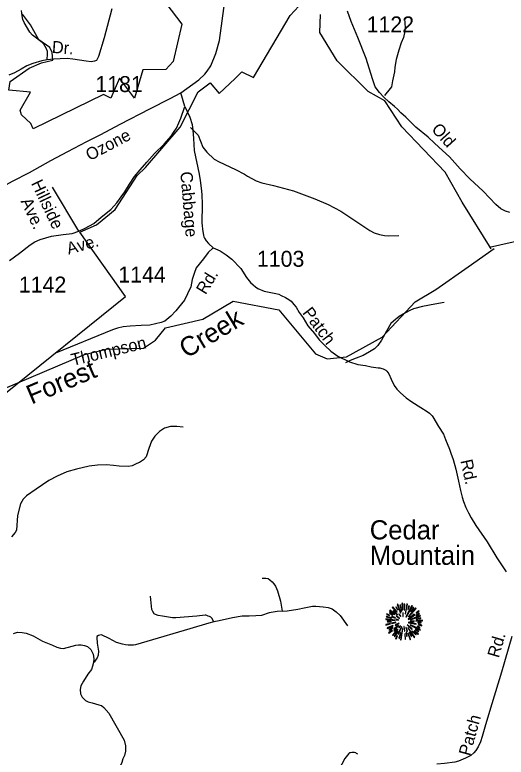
# Model space of a CAD drawing. Extents: x 990631 to 1056237, y 535999 to 585651.
# Drawn here: x 1004463 to 1008312, y 554837 to 560648 of the extents above; entities that cross this region are included whole.
import ezdxf

# ---------------------------------------------------------------- set-up
doc = ezdxf.new("R2010")
doc.units = 0
for name, color, linetype in [('Exist Boundary Political City Limit New', 7, 'Continuous'), ('Exist Geographical Mountain Summit CELL', 7, 'Continuous'), ('Exist Geographical Mountain Summit Label', 7, 'Continuous'), ('Exist Hydrographic Creek Single Shore', 7, 'Continuous'), ('Exist Hydrographic Creek Single Shore Label', 7, 'Continuous'), ('Exist Road Non-System Type 51', 7, 'Continuous'), ('Exist Road Non-System Type 51 Label', 7, 'Continuous'), ('Exist Road Primary US Attributed', 7, 'Continuous'), ('Exist Road Secondary Type 51 Attributed', 7, 'Continuous'), ('Exist Road Secondary Type 51 Label', 7, 'Continuous'), ('Exist Road Secondary Type 51 Number Label', 7, 'Continuous')]:
    doc.layers.add(name, color=color, linetype=linetype)

msp = doc.modelspace()

# ---------------------------------------------------------------- linework, layer by layer
at = {"layer": 'Exist Boundary Political City Limit New'}
for points in [[(1005337, 561146.2), (1005770.9, 560575.6), (1005702.6, 560283), (1005646.6, 560221.2), (1005464.2, 560217.9), (1005399, 559996.2), (1005281.7, 560152.8), (1005215.1, 559995.2), (1005156.6, 560024.4), (1004607.2, 559755), (1004587.7, 559797.4), (1004516, 559865.8), (1004503.4, 559902.5), (1004586.2, 560044), (1004415, 560058.2), (1004425.4, 560126.9), (1004574.7, 560230.9), (1004672.4, 560273.4), (1004760.4, 560292.9), (1004753.9, 560354.9), (1004737.6, 560393.9), (1004649.6, 560452.6), (1004584.4, 560570), (1004523.6, 560654.1)], [(1001301.9, 554778.2), (1001438.1, 555089.9), (1001470.1, 555241.1), (1001552.6, 555419.9), (1001735.9, 555580.4), (1002552.2, 556178.9), (1003398, 556869.2), (1004252.8, 557573.4), (1004377.7, 557676.6), (1005330.6, 558443.4), (1004972.3, 558948.1), (1005102.7, 559003.6), (1005249.3, 559124.2), (1005422, 559391.5), (1005487.1, 559453.4), (1005757.6, 559769.7), (1005899.7, 560044.6), (1005994.2, 560116.4), (1006062.6, 560031.6), (1006189.7, 560148.9), (1006241.8, 560201.1), (1006333.1, 560158.8), (1006620.9, 560644.3), (1006721.9, 560751.9)]]:
    msp.add_lwpolyline(points, dxfattribs=at)
at = {"layer": 'Exist Geographical Mountain Summit CELL'}
for points in [[(1007495.8, 556041.1), (1007499.8, 555989.1), (1007503, 555989.5), (1007501.6, 556042.2)], [(1007398.4, 555983.7), (1007438, 555953.2), (1007440.2, 555955.4), (1007402, 555988.1)], [(1007418.7, 556008.4), (1007454.7, 555971), (1007458, 555973.5), (1007422.8, 556013.2)], [(1007426.7, 555980.8), (1007459.4, 555951.7), (1007461.6, 555953.9), (1007429.6, 555985.9)], [(1007446.3, 556009.9), (1007462, 555988.1), (1007463.8, 555989.5), (1007450.4, 556013.9)], [(1007457.2, 556031.7), (1007483.4, 555964.8), (1007486.3, 555965.9), (1007462.4, 556034.2)], [(1007491.1, 555979.7), (1007493.6, 555980.4), (1007484.5, 556028.4), (1007480.2, 556027.3)], [(1007511.8, 555987), (1007515.7, 555987), (1007519.4, 556034.2), (1007513.9, 556034.2)], [(1007523.8, 555958.6), (1007538.7, 556035.7), (1007533.2, 556037.5), (1007520.5, 555959.4)], [(1007527, 555936.8), (1007530, 555935), (1007578.6, 556019.7), (1007573.2, 556023.3)], [(1007541.5, 555993.9), (1007544.9, 555992.7), (1007554.3, 556019.7), (1007549.6, 556021.5)], [(1007548.1, 555938.3), (1007550.3, 555936.1), (1007605.9, 556000.4), (1007601.9, 556005.2)], [(1007585.5, 556009.9), (1007564.5, 555976.4), (1007567.4, 555975.3), (1007589.9, 556006.6)], [(1007605.9, 555966.3), (1007607.7, 555963.7), (1007630.6, 555980), (1007627, 555983.7)], [(1007372.6, 555934.6), (1007414, 555925.2), (1007415.1, 555928.5), (1007373.7, 555939.4)], [(1007375.5, 555953.9), (1007398, 555945.2), (1007399.1, 555948.1), (1007377, 555959)], [(1007397.3, 555964.8), (1007423.1, 555948.5), (1007425.3, 555951.1), (1007400.2, 555968.8)], [(1007414, 555936.8), (1007444.5, 555924.9), (1007445.7, 555927), (1007416.2, 555940.9)], [(1007450.4, 555942.3), (1007475.5, 555923.3), (1007477.6, 555926.3), (1007452.9, 555945.5)], [(1007470, 555955.4), (1007483.8, 555939), (1007485.9, 555941.2), (1007473.2, 555958.3)], [(1007501.2, 555967.8), (1007502.6, 555938.6), (1007505.2, 555939), (1007505.2, 555968.1)], [(1007544.9, 555918.3), (1007546.7, 555915.8), (1007595.3, 555951.7), (1007592.1, 555956.1)], [(1007561.9, 555915.4), (1007563, 555913.2), (1007641.1, 555941.9), (1007639.3, 555946.6)], [(1007605.9, 555943.4), (1007633.5, 555958.3), (1007630.6, 555963.3), (1007604.5, 555945.9)], [(1007607.7, 555915.4), (1007644.5, 555921.9), (1007643, 555927.4), (1007606.3, 555917.6)], [(1007368.6, 555875.8), (1007370, 555870.7), (1007406, 555881.2), (1007403.8, 555884.5)], [(1007370, 555913.6), (1007442, 555906.6), (1007442.3, 555909.6), (1007370, 555918.6)], [(1007378.4, 555848.1), (1007381, 555843.5), (1007426.4, 555863.4), (1007424.9, 555868.2)], [(1007382.1, 555896.1), (1007411.8, 555897.6), (1007411.8, 555901.2), (1007381, 555901.2)], [(1007414.4, 555887.1), (1007415.5, 555882.3), (1007448.6, 555890.7), (1007447.9, 555894.3)], [(1007432.2, 555841.6), (1007435.1, 555838), (1007469.6, 555866.3), (1007467.8, 555868.9)], [(1007442, 555872.9), (1007444.2, 555868.2), (1007472.9, 555883.4), (1007471.8, 555886.7)], [(1007450.7, 555912.5), (1007467.8, 555910.3), (1007468.2, 555912.5), (1007451.5, 555916.8)], [(1007470.7, 555851.1), (1007474, 555848.1), (1007484.1, 555864.5), (1007482.3, 555865.9)], [(1007535.1, 555871.8), (1007573.6, 555836.5), (1007576.1, 555840.9), (1007536.9, 555874)], [(1007546.3, 555888.9), (1007607, 555876.9), (1007608.1, 555881.2), (1007547.4, 555892.5)], [(1007560.1, 555869.3), (1007638.3, 555831.1), (1007640.1, 555836.5), (1007561.6, 555872.2)], [(1007560.9, 555902.7), (1007560.9, 555899.8), (1007591, 555899.8), (1007591.7, 555904.8)], [(1007604.1, 555901.6), (1007656.4, 555904.8), (1007656.8, 555909.6), (1007604.5, 555904.8)], [(1007619, 555889.6), (1007645.5, 555887.4), (1007645.5, 555891.7), (1007619.4, 555892.8)], [(1007623, 555872.5), (1007651.3, 555865.2), (1007652, 555870.7), (1007624, 555876.9)], [(1007389.7, 555811.4), (1007392.6, 555807.4), (1007420.9, 555828.5), (1007418.3, 555831.8)], [(1007395.9, 555832.2), (1007424.9, 555848.9), (1007422.8, 555852.5), (1007393.7, 555837.2)], [(1007420.6, 555791.8), (1007423.5, 555789.3), (1007464.2, 555836.9), (1007461.3, 555839)], [(1007435.9, 555823.1), (1007455.1, 555841.2), (1007451.8, 555843.5), (1007431.4, 555826.3)], [(1007460.6, 555823.1), (1007435.5, 555783.8), (1007438.7, 555781.3), (1007464.6, 555820.9)], [(1007463.8, 555801.7), (1007468.2, 555799.9), (1007494.7, 555858.3), (1007492.2, 555859.1)], [(1007475.5, 555766.4), (1007487.4, 555809.2), (1007483.8, 555809.6), (1007471, 555767.4)], [(1007485.2, 555756.3), (1007490, 555755.1), (1007502.6, 555844.5), (1007499.4, 555845.3)], [(1007510.7, 555860.2), (1007514.7, 555823.1), (1007519.1, 555823.4), (1007513.9, 555860.9)], [(1007526.7, 555851.5), (1007535.4, 555821.6), (1007539.4, 555823.4), (1007528.8, 555852.5)], [(1007536.5, 555784.9), (1007531, 555814.8), (1007527.8, 555814.8), (1007532.2, 555783.8)], [(1007541.2, 555849.2), (1007591.7, 555774.4), (1007595.3, 555777.3), (1007543.7, 555850.3)], [(1007541.2, 555806.4), (1007558.7, 555756.6), (1007563, 555758.4), (1007544.1, 555807.1)], [(1007551.7, 555812.2), (1007567.7, 555782.7), (1007571.8, 555784.9), (1007555.4, 555813.6)], [(1007573.6, 555823.4), (1007603.7, 555794.3), (1007607, 555796.9), (1007575.8, 555825.9)], [(1007590.3, 555824.1), (1007620.8, 555798.3), (1007624, 555802), (1007592.1, 555826.7)], [(1007599.4, 555835.1), (1007624.4, 555822), (1007627, 555825.7), (1007601.6, 555839)], [(1007613.5, 555859.1), (1007634.6, 555851.1), (1007636.4, 555855.5), (1007615, 555862.3)], [(1007445.7, 555764.6), (1007450.4, 555761.7), (1007461.3, 555786.4), (1007458, 555788.6)], [(1007516.9, 555801.7), (1007520.5, 555759.2), (1007524.5, 555760.2), (1007521.2, 555801.7)]]:
    msp.add_lwpolyline(points, close=True, dxfattribs=at)
at = {"layer": 'Exist Hydrographic Creek Single Shore'}
for points in [[(1008194.5, 558816.1), (1007968, 559182.3), (1007834.1, 559418), (1007495.6, 559772.7), (1007360.7, 559975.6), (1007229.6, 560047.2), (1006987.4, 560288.4), (1006853, 560510.9), (1006857.7, 560651.9)], [(1008194.5, 558816.1), (1007968, 559182.3), (1007834.1, 559418), (1007495.6, 559772.7), (1007360.7, 559975.6), (1007229.6, 560047.2), (1006987.4, 560288.4), (1006853, 560510.9), (1006857.7, 560651.9)], [(1008180.3, 558830.2), (1009407.9, 559107.3)], [(1008180.3, 558830.2), (1009407.9, 559107.3)], [(1003692.1, 555990), (1003670, 556574.5), (1003695, 556823.4), (1003750.7, 556996.3), (1003967.8, 557254.5), (1004144.4, 557549.5), (1004273.7, 557678.2), (1005009.6, 557988.3), (1005177.7, 558030.8), (1005469.7, 558038), (1005563.7, 558101.8), (1005642.1, 558198.7), (1005936.2, 558265), (1006174.3, 558407.8), (1006530.5, 558338.3), (1006819.2, 557994.4), (1006909.7, 557956.5), (1007060.2, 557969.9), (1007340.5, 558125.1), (1007600, 558402), (1007761.6, 558497.2), (1008013.6, 558676.5), (1008218.4, 558820.1)], [(1003692.1, 555990), (1003670, 556574.5), (1003695, 556823.4), (1003750.7, 556996.3), (1003967.8, 557254.5), (1004144.4, 557549.5), (1004273.7, 557678.2), (1005009.6, 557988.3), (1005177.7, 558030.8), (1005469.7, 558038), (1005563.7, 558101.8), (1005642.1, 558198.7), (1005936.2, 558265), (1006174.3, 558407.8), (1006530.5, 558338.3), (1006819.2, 557994.4), (1006909.7, 557956.5), (1007060.2, 557969.9), (1007340.5, 558125.1), (1007600, 558402), (1007761.6, 558497.2), (1008013.6, 558676.5), (1008218.4, 558820.1)]]:
    msp.add_lwpolyline(points, dxfattribs=at)
at = {"layer": 'Exist Road Non-System Type 51'}
for points in [[(1005221.5, 560694.3), (1005161.9, 560468.3), (1005119, 560323.5), (1005101.9, 560292), (1005087.8, 560284.5), (1005061.5, 560281.4), (1005021.6, 560284.6), (1004916.1, 560300.2), (1004872.4, 560305.7), (1004818.1, 560303.6), (1004768, 560301.2), (1004715.9, 560297)], [(1004715.9, 560297), (1004719.5, 560342.8), (1004718, 560360.8), (1004710.6, 560381.2), (1004701.2, 560399.5), (1004690, 560417.8), (1004676.4, 560432.3), (1004600.2, 560488.8), (1004579.1, 560513.6), (1004535.3, 560587.2), (1004526.2, 560611.5), (1004519.2, 560639.7), (1004514.6, 560681.8)], [(1007516.4, 560619.8), (1007520, 560547.5), (1007517, 560519.6), (1007507.4, 560469.9), (1007490, 560428.5), (1007470.2, 560371.1), (1007449.8, 560299.7), (1007439.7, 560238), (1007436.4, 560202.1), (1007422.2, 560132.6), (1007416.9, 560100.7), (1007412.4, 560084.9), (1007404.1, 560071.1), (1007358.2, 560016.6)], [(1004715.9, 560297), (1004673.5, 560288.3), (1004602.9, 560268.7), (1004556.1, 560248.2), (1004511.2, 560223.7), (1004460.4, 560195.3), (1004415.6, 560176.8)], [(1005839, 559767.2), (1005889.4, 559717.4), (1005898.9, 559705.2), (1005935.9, 559611.8), (1005966.5, 559572.7), (1006024.8, 559518.8), (1006064, 559497.4), (1006192.2, 559437.1), (1006262.9, 559400.7), (1006284.4, 559386.1), (1006353.3, 559349.7), (1006398.8, 559334.1), (1006490.2, 559311.1), (1006646.8, 559269.7), (1006813, 559208.1), (1006917.5, 559162.6), (1007017.9, 559111.4), (1007244.9, 558959.6), (1007278.4, 558942.5), (1007319.9, 558929.2), (1007357.8, 558921.9), (1007391.7, 558918.8), (1007469.8, 558922.2)], [(1004963.3, 558953.8), (1004756.9, 559299.7)], [(1007826.5, 558395.8), (1007754, 558384.3), (1007655.4, 558365.5), (1007586.7, 558347.9), (1007556.2, 558334.9), (1007523.6, 558315.9), (1007474.6, 558285.5), (1007429.5, 558251), (1007408.7, 558231.6), (1007374.7, 558172.9), (1007334.4, 558102.1), (1007307, 558059), (1007280, 558033.9), (1007241.3, 558009.1), (1007190.4, 557982.7), (1007137.5, 557960.6), (1007088.9, 557942.2), (1007054.4, 557925.3)], [(1005780.6, 557419.4), (1005730.7, 557425.2), (1005682.7, 557424.8), (1005636.2, 557412.3), (1005597.3, 557385.5), (1005560.1, 557348.8), (1005532.7, 557309.6), (1005513, 557252.3), (1005490.7, 557189), (1005470, 557163.6), (1005439.2, 557144.6), (1005419, 557135.4), (1005382.3, 557118.5), (1005354.1, 557111.5), (1005280.2, 557116), (1005236.2, 557119.5), (1005180.5, 557125.2), (1005110.3, 557123.6), (1005044.1, 557115.8), (1004945.2, 557091.1), (1004870.3, 557069.7), (1004793.2, 557036.2), (1004730.1, 557002.3), (1004629.8, 556935.5), (1004553.9, 556882), (1004527.1, 556856.9), (1004505.8, 556819.5), (1004482.7, 556728.4), (1004475, 556614.5), (1004464.2, 556594.9), (1004435.2, 556561.7)], [(1006399.6, 556237.9), (1006429.6, 556238.9), (1006447.6, 556236.4), (1006461.4, 556225.9), (1006478.8, 556209.3), (1006492.4, 556194.8), (1006505.6, 556176.4), (1006520.4, 556137.9), (1006543.8, 556057.2), (1006557.2, 555980.5)], [(1006022, 555896.4), (1006007, 555924.9), (1006001.1, 555929.1), (1005997.1, 555933.1), (1005987.4, 555937.5), (1005977.5, 555941.9), (1005965.6, 555946.4), (1005959.6, 555948.5), (1005953.6, 555948.6), (1005887.5, 555941), (1005722.9, 555926.5), (1005698.9, 555927.2), (1005619.2, 555939.8), (1005585.5, 555947.1), (1005563.6, 555953.7), (1005553.8, 555960.1), (1005542.5, 555976.3), (1005535, 555992.7), (1005524.3, 556097.1)], [(1006557.2, 555980.5), (1006595.3, 555983.3), (1006679.8, 555996.6), (1006728.2, 556006.8), (1006794.7, 556018.7), (1006820.5, 556017.8), (1006848.7, 556016.8), (1006878.4, 556013.8), (1006916.3, 556008.6), (1006932.2, 556004.1), (1006949.9, 555997.5), (1006979.2, 555974.5), (1007010.3, 555945.5), (1007069.7, 555865.5)], [(1006557.2, 555980.5), (1006517, 555977.9), (1006456.5, 555965.9), (1006395.9, 555945.9), (1006351.8, 555943.4), (1006299.6, 555941), (1006243.6, 555941), (1006169.1, 555927.5), (1006064.4, 555905), (1006022, 555896.4)], [(1006022, 555896.4), (1005981.6, 555885.6), (1005834, 555840.6), (1005496.5, 555741.8), (1005407.6, 555716.8), (1005393.5, 555713.3), (1005371.5, 555713.9), (1005349.6, 555714.7), (1005329.6, 555717.3), (1005305.7, 555722.2), (1005258.1, 555735.8), (1005201.1, 555765.8), (1005142.1, 555793.6), (1005128, 555792), (1005117.8, 555788.4), (1005105.6, 555780.9), (1005105.3, 555772.9), (1005107.8, 555728.8), (1005117.7, 555666.4), (1005114.7, 555634.5), (1005108.1, 555614.6), (1005099.6, 555602.9), (1005085, 555581.4)], [(1007150.2, 554859.9), (1007140.4, 554866.3), (1007134.4, 554870.5), (1007122.7, 554872.9), (1007112.7, 554873.3), (1007102.7, 554873.7), (1007092.5, 554871.9), (1007084.4, 554870.3), (1007078.3, 554864.4), (1007047.1, 554827.4), (1007023.6, 554782.3), (1006981.4, 554721.5), (1006954.7, 554698.4), (1006930.2, 554681.3), (1006860.9, 554649.5), (1006771.9, 554620.5), (1006725.2, 554598), (1006679.8, 554559.5), (1006656.9, 554532.2), (1006610.7, 554465.7), (1006599.7, 554436.1), (1006586.3, 554396.6)]]:
    msp.add_lwpolyline(points, dxfattribs=at)
at = {"layer": 'Exist Road Primary US Attributed'}
for points in [[(1004453.2, 555804.6), (1004483, 555814.3), (1004519.8, 555813.4), (1004551.4, 555808.6), (1004605.8, 555787.5), (1004680.2, 555745.1), (1004757.1, 555712.5), (1004790.6, 555697.2), (1004819.9, 555690.1), (1004842.7, 555688.4), (1004912, 555705.9), (1004941.2, 555714.4), (1004961.3, 555717.6), (1004981.3, 555717), (1005007.2, 555712), (1005032.2, 555702), (1005058.5, 555679.1), (1005076.9, 555643.2), (1005082.2, 555607.2), (1005078.7, 555577.3), (1005069.9, 555548.8), (1005062, 555524.2), (1005035.7, 555486.5), (1004999.7, 555433), (1004978.7, 555394.4), (1004973.4, 555365.4), (1004976.9, 555332.9), (1004990.9, 555306.2), (1005016.4, 555281.6), (1005036.6, 555271), (1005068.1, 555262.3), (1005121.7, 555246.5), (1005141.8, 555240.3), (1005160.3, 555224.5), (1005200.2, 555180.1), (1005319.1, 554968.7), (1005328.7, 554925.7), (1005328.7, 554883.6), (1005320.8, 554851.1)], [(1005320.8, 554851.1), (1005309.4, 554823), (1005299.8, 554794.1), (1005273.4, 554729.1), (1005255, 554671.2), (1005211.1, 554564.6), (1005173.2, 554449.7), (1005138.5, 554364.8), (1005113, 554319.7), (1005093.9, 554288.2), (1005060.9, 554254.2), (1005032.1, 554205.9), (1005023.4, 554154.4), (1005020.6, 554105.9), (1005018.3, 554046.1), (1005021.8, 553969.6), (1005018.3, 553907.5), (1005006.8, 553859.2), (1004977, 553792.5), (1004920.3, 553703.5)]]:
    msp.add_lwpolyline(points, dxfattribs=at)
at = {"layer": 'Exist Road Secondary Type 51 Attributed'}
for points in [[(1005764.2, 560038.2), (1005903.7, 560140.5), (1005951.6, 560185.1), (1005968.4, 560206.6), (1005998.9, 560249.4), (1006037, 560344.6), (1006066.9, 560448), (1006121.3, 560854.8), (1006144.4, 560958.3), (1006175.7, 561053.5), (1006212.4, 561162.4)], [(1008340.3, 559101.2), (1008307.1, 559111.7), (1008286.1, 559122.2), (1008270.4, 559130.9), (1008230.2, 559164.1), (1008132.4, 559269), (1008027.5, 559363.5), (1007950.6, 559442.1), (1007866.8, 559536.6), (1007814.3, 559587.3), (1007750, 559643.2), (1007701.6, 559691), (1007604.1, 559770.2), (1007551.7, 559820), (1007524.7, 559847), (1007487.8, 559882.2), (1007460.7, 559909.1), (1007436.9, 559930), (1007391.5, 559968.4), (1007354.8, 560003.4), (1007319.8, 560040.1), (1007286.6, 560085.6), (1007265.6, 560146.8), (1007215.8, 560305.6), (1007149.1, 560470), (1007097.4, 560595.7), (1007070.1, 560676.6)], [(1004118.1, 559170.6), (1004152.7, 559191), (1004317.7, 559279.5), (1004444.1, 559347.4), (1004577.4, 559415.4), (1004743.6, 559507.4), (1004878.1, 559579.1), (1005026.7, 559658.1), (1005136.6, 559710.5), (1005287.3, 559791.5), (1005519.6, 559913.9), (1005680.3, 559992.5), (1005764.2, 560038.2)], [(1005795.7, 559930.1), (1005764.2, 560038.2)], [(1004421.4, 558725.6), (1004499.4, 558783.1), (1004583.5, 558848.4), (1004618.4, 558871.1), (1004661, 558889.9), (1004749.9, 558914.9), (1004840.4, 558929.9), (1004910.5, 558935.4), (1004963.3, 558953.8), (1005014.5, 558977.3), (1005081.4, 559015.8), (1005139, 559064.1), (1005215.1, 559125.4), (1005260.9, 559176.1), (1005294.4, 559223), (1005323.9, 559264), (1005359.9, 559322.7), (1005399.9, 559383.5), (1005445.6, 559436), (1005495.6, 559494.4), (1005558, 559562.4), (1005632.5, 559635.9), (1005686.5, 559698.2), (1005705.5, 559727.5), (1005728.6, 559760.8), (1005748.1, 559802.2), (1005763.2, 559839.7), (1005795.7, 559930.1)], [(1005795.7, 559930.1), (1005834.6, 559846.9), (1005853, 559789.5), (1005857.1, 559744.4), (1005863.3, 559680.8), (1005868.9, 559585.9), (1005906.8, 559400.7), (1005915.2, 559352.3), (1005923.2, 559291.9), (1005927.4, 559241.8), (1005930.8, 559163.5), (1005928.1, 559019.5), (1005930.3, 558996), (1005932.6, 558971.4), (1005940.7, 558921.1), (1005944.5, 558911), (1005948.1, 558898.9), (1005961.3, 558878.4), (1005978.7, 558857.9), (1006017.6, 558824.5)], [(1006017.6, 558824.5), (1005978.3, 558787.9), (1005940.7, 558739), (1005884.2, 558666.9), (1005867.4, 558622.9), (1005851, 558577.7), (1005840.7, 558520.3), (1005814.1, 558465), (1005791.5, 558413.7), (1005744.4, 558356.3), (1005725, 558330), (1005685.5, 558289.2), (1005638.3, 558250.7), (1005609.9, 558239.7), (1005521.1, 558218.7), (1005453, 558216.9), (1005366.7, 558211.8), (1005310.5, 558205.7), (1005266.1, 558195), (1005227.7, 558182.4), (1004781.8, 558000)], [(1006017.6, 558824.5), (1006072.3, 558800.2), (1006117.7, 558769.2), (1006163.2, 558736.1), (1006233.4, 558663.7), (1006278.9, 558593.4), (1006307.8, 558552.1), (1006330.6, 558535.6), (1006349.1, 558519), (1006367.7, 558506.6), (1006416.5, 558484.9), (1006508, 558467.9), (1006529.8, 558461.2), (1006549.5, 558452.4), (1006582.9, 558435.3), (1006610.4, 558420.4), (1006628.2, 558405.8), (1006637.7, 558393.6), (1006647.8, 558381.5), (1006666.4, 558358.8), (1006689.1, 558317.4), (1006722.2, 558276.1), (1006759.4, 558214), (1006811, 558154.1), (1006848.2, 558104.5), (1006891.6, 558059), (1006937.1, 558015.6), (1006992.9, 557976.3), (1007083.8, 557932.9), (1007149.9, 557912.2), (1007209.8, 557901.9), (1007255.3, 557893.6), (1007309, 557884.7), (1007321, 557884.5), (1007337, 557879.9), (1007348.9, 557877.5), (1007358.8, 557873.1), (1007368.5, 557866.7), (1007378.3, 557858.5), (1007385.9, 557848.1), (1007393.5, 557838), (1007410.3, 557797.4), (1007434.5, 557746.5), (1007455.7, 557717.7), (1007484.7, 557688.9), (1007529.4, 557651.2), (1007572.4, 557619.9), (1007643.1, 557573.5), (1007692, 557541.9), (1007711.6, 557529.1), (1007725.1, 557516.6), (1007732.8, 557508.4), (1007736.6, 557500.4), (1007780.6, 557426.5), (1007821.9, 557364.5), (1007837.4, 557324.1), (1007868.2, 557247.6), (1007879.2, 557217.4), (1007897.5, 557166.6), (1007917, 557092), (1007937.9, 556997.1), (1007955.5, 556924.6), (1007967.8, 556872.1), (1007978.7, 556837.7), (1007997.2, 556791.1), (1008017.8, 556750.4), (1008038.4, 556709.6), (1008074.4, 556650.5), (1008162.2, 556521.5), (1008238.2, 556398.7), (1008312.5, 556288.1)], [(1008355.8, 555782.5), (1008274.3, 555503.1), (1008200.1, 555255.3), (1008150.6, 555090.8), (1008123.5, 554997.7), (1008112, 554956), (1008092.6, 554916.7), (1008073.7, 554889.3), (1008059.1, 554871.8), (1008034.5, 554850.5), (1007993.6, 554827.9), (1007939, 554805.6), (1007908.6, 554796.6), (1007828.2, 554787.4), (1007768, 554781.4)]]:
    msp.add_lwpolyline(points, dxfattribs=at)

# ---------------------------------------------------------------- texts
at = {"layer": 'Exist Geographical Mountain Summit Label'}
for s, p in [('Cedar', (1007243.3, 556541.7)), ('Cedar', (1007243.3, 556541.7)), ('Mountain', (1007243.3, 556342.5)), ('Mountain', (1007243.3, 556342.5))]:
    msp.add_text(s, height=150, dxfattribs=at).set_placement(p)
at = {"layer": 'Exist Hydrographic Creek Single Shore Label'}
for s, rotation, p in [('Creek', 30.96927, (1005807.8, 557955.6)), ('Creek', 30.96927, (1005807.8, 557955.6)), ('Forest', 22.85134, (1004593.1, 557596.6)), ('Forest', 22.85134, (1004593.1, 557596.6))]:
    msp.add_text(s, height=150, rotation=rotation, dxfattribs=at).set_placement(p)
at = {"layer": 'Exist Road Non-System Type 51 Label'}
for s, rotation, p in [('Dr.', 356.01505, (1004750.9, 560350.6)), ('Dr.', 356.01505, (1004750.9, 560350.6)), ('Hillside', 295.37103, (1004587.9, 559330.6)), ('Hillside', 295.37103, (1004587.9, 559330.6)), (' Ave.', 295.37103, (1004490.5, 559221.1)), (' Ave.', 295.37103, (1004490.5, 559221.1))]:
    msp.add_text(s, height=95, rotation=rotation, dxfattribs=at).set_placement(p)
at = {"layer": 'Exist Road Secondary Type 51 Label'}
for s, rotation, p in [('Old', 312.1316, (1007721.3, 559748.3)), ('Old', 312.1316, (1007721.3, 559748.3)), ('Ozone ', 27.77253, (1005049.3, 559502.5)), ('Ozone ', 27.77253, (1005049.3, 559502.5)), ('Cabbage', 274.78204, (1005758.9, 559418.1)), ('Cabbage', 274.78204, (1005758.9, 559418.1)), ('Ave.', 15.71012, (1004883.3, 558770.6)), ('Ave.', 15.71012, (1004883.3, 558770.6)), ('Rd.', 58.57237, (1005957.4, 558452.1)), ('Rd.', 58.57237, (1005957.4, 558452.1)), ('Patch', 307.11004, (1006711.4, 558315.3)), ('Patch', 307.11004, (1006711.4, 558315.3)), ('Thompson', 13.54965, (1004916.3, 557899.6)), ('Thompson', 13.54965, (1004916.3, 557899.6)), ('Rd.', 282.42269, (1007953, 557157.7)), ('Rd.', 282.42269, (1007953, 557157.7)), ('Rd.', 73.74916, (1008253.9, 555608.9)), ('Rd.', 73.74916, (1008253.9, 555608.9)), ('Patch', 74.67999, (1008029.5, 554841)), ('Patch', 74.67999, (1008029.5, 554841))]:
    msp.add_text(s, height=95, rotation=rotation, dxfattribs=at).set_placement(p)
at = {"layer": 'Exist Road Secondary Type 51 Number Label'}
for s, p in [('1122', (1007218.6, 560510.9)), ('1181', (1005093, 560044.1)), ('1103', (1006359, 558676)), ('1144', (1005273.4, 558552.8)), ('1142', (1004493.8, 558474.4))]:
    msp.add_text(s, height=125, dxfattribs=at).set_placement(p)

doc.saveas('drawing.dxf')
